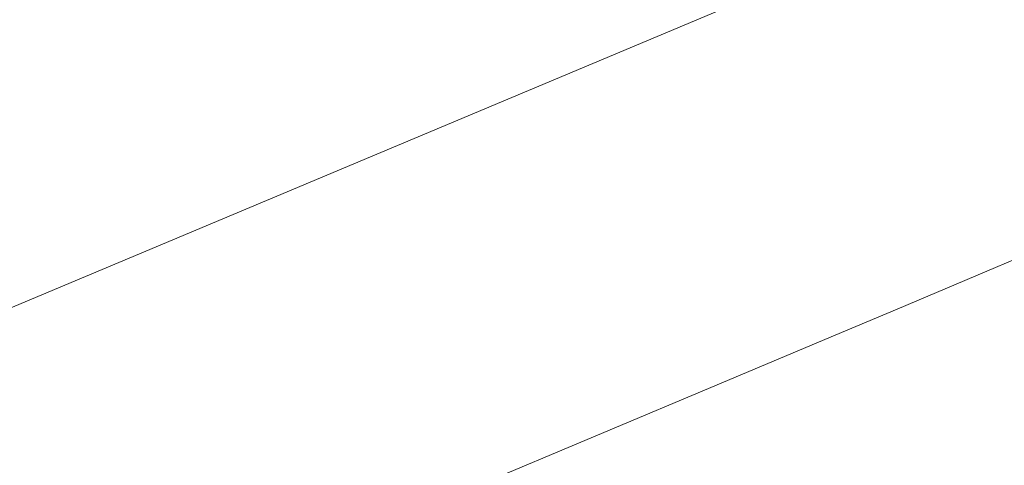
# Model space of a CAD drawing. Extents: x 1620613 to 1693141, y 557269 to 607790.
# Tile 659 of 1056: x 1620820.69 to 1620823.85, y 607315.32 to 607316.75. Entities that reach past the tile are written whole.
import ezdxf

# ---------------------------------------------------------------- set-up
doc = ezdxf.new("R2010")
doc.units = 0
doc.header["$LTSCALE"] = 10
doc.header["$MEASUREMENT"] = 0
for name, pattern in [('DGN Style 2', [7.346996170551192, 4.408197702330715, -2.938798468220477]), ('DGN Style 3', [10.28579463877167, 7.346996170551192, -2.938798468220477]), ('DGN Style 5', [5.142897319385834, 2.204098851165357, -2.938798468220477])]:
    doc.linetypes.add(name, pattern=pattern)
for name, color, linetype, lineweight in [('DT_X_Contour_Minor', 136, 'DGN Style 3', 0), ('PV_X_Driveway', 7, 'DGN Style 5', 0), ('SV_X_Top_of_Bank', 97, 'DGN Style 2', 0)]:
    doc.layers.add(name, color=color, linetype=linetype, lineweight=lineweight)

# ---------------------------------------------------------------- blocks, each defined once
blk = doc.blocks.new('*U1004')
at = {"layer": 'DT_X_Contour_Minor', "transparency": 33554559, "flags": 128}
for points, elevation in [([(-251.2889938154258, -31.09727382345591), (-253.6248656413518, -36.68669815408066), (-254.4756969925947, -39.71706375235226), (-254.6886244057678, -40.4533310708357), (-254.9627646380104, -41.36340491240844), (-255.298117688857, -42.44728527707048), (-255.6946835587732, -43.70497216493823), (-257.6881541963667, -49.97972619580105), (-259.0102722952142, -54.19790081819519), (-259.5375105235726, -55.17637444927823), (-260.5526031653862, -56.30400621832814), (-262.0555502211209, -57.58079612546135), (-264.0463516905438, -59.00674417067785), (-270.0056281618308, -63.00814980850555), (-271.6953151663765, -64.33811523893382), (-272.2949188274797, -65.3269573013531), (-271.8044391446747, -65.97467599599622), (-270.2238761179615, -66.28127132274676), (-264.5555969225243, -66.64402770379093), (-262.6254697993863, -66.79497280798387), (-261.086297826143, -66.9757408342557), (-259.9380810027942, -67.18633178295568), (-259.1808193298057, -67.42674565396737), (-256.5591602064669, -68.61826387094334), (-252.9671011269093, -67.6306936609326), (-252.2884151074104, -67.44352781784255), (-251.791810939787, -67.30527466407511), (-251.4772886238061, -67.2159341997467), (-251.3448481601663, -67.17550642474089), (-251.2344493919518, -67.13291594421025), (-250.8399330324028, -66.9757632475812), (-249.7391830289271, -66.53624801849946), (-247.9321993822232, -65.81437025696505), (-245.4189820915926, -64.81012996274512), (-237.775424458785, -61.75567246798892), (-235.1706612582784, -60.71626044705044), (-233.0890398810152, -59.88886750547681), (-231.530560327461, -59.2734936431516), (-230.495222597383, -58.87013885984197), (-228.431844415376, -58.07721821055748), (-227.7333319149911, -57.80852125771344), (-227.1853280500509, -57.59712088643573), (-226.7878328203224, -57.44301709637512), (-226.5408462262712, -57.34620988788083), (-226.0828934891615, -57.16445277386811), (-225.8461630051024, -57.07181872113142), (-225.4794361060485, -56.93023439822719), (-224.982712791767, -56.73969980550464), (-224.3559930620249, -56.50021494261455), (-222.511411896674, -55.79632161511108), (-221.597072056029, -55.43553532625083), (-220.2374884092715, -54.88109645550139), (-218.4326609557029, -54.13300500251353), (-216.1825896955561, -53.19126096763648), (-205.8273901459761, -48.84191300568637), (-204.4341094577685, -48.25671303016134), (-204.1551154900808, -48.1395311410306), (-203.9667143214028, -48.05988908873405), (-203.610756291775, -47.90884934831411), (-203.0872414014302, -47.68641191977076), (-202.3961696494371, -47.39257680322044), (-200.3299024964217, -46.51381957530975), (-199.3883255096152, -46.12159672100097), (-198.1132949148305, -45.60399607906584), (-196.5048107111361, -44.96101764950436), (-194.5628728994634, -44.19266143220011), (-188.9397672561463, -41.97654113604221), (-186.9793009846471, -41.19840604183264), (-185.3152314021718, -40.52609098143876), (-183.9475585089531, -39.95959595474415), (-182.876282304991, -39.49892096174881), (-180.4147413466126, -38.41154769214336), (-179.3903959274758, -37.92508193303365), (-178.1635153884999, -37.28121460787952), (-176.7340997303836, -36.47994571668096), (-175.1021489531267, -35.52127525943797), (-170.4802333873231, -32.75495195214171), (-168.8461744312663, -31.77341956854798), (-167.4104342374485, -30.90356489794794), (-166.1730128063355, -30.14538794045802), (-165.133910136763, -29.49888869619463), (-162.6273947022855, -27.92379432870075), (-161.7929076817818, -27.40046804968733), (-161.1693331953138, -27.0118099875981), (-160.7566712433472, -26.75782014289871), (-160.5549218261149, -26.63849851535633), (-160.2981400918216, -26.49986513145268), (-160.2108267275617, -26.45254249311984), (-160.1414729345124, -26.41454961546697), (-160.090078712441, -26.38588649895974), (-160.0566440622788, -26.36655314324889), (-159.9914310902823, -26.32743720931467), (-159.8605312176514, -26.25544378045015), (-159.5167413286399, -26.06880044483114), (-158.9600614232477, -25.76750720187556), (-158.1904915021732, -25.35156405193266), (-155.854451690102, -24.08951577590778), (-154.7926750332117, -23.48542267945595), (-153.3593749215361, -22.61967959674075), (-151.5545513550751, -21.49228652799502), (-149.3782043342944, -20.10324347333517), (-143.079247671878, -16.05026201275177), (-140.9933992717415, -14.70815008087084), (-139.4600715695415, -13.72155038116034), (-138.4792645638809, -13.09046291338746), (-138.050978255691, -12.81488767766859), (-137.6455756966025, -12.55403669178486), (-137.4382650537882, -12.42406448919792), (-137.1203850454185, -12.22978612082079), (-136.6919356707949, -11.97120158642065), (-136.1529169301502, -11.64831088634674), (-134.568107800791, -10.70152746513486), (-133.8224923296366, -10.2583754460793), (-132.7742527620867, -9.639006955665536), (-131.4233890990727, -8.843421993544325), (-129.7699013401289, -7.871620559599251), (-124.9571018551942, -5.045194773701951), (-123.3572829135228, -4.097632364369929), (-122.1674257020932, -3.374764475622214), (-121.3875302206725, -2.876591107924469), (-121.0175964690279, -2.603112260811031), (-120.5777221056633, -2.173428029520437), (-120.420327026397, -2.012528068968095), (-120.2780475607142, -1.852091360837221), (-120.1508837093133, -1.692117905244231), (-120.0388354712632, -1.532607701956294), (-119.7601943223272, -1.107864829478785), (-119.6002302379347, -0.9216060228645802), (-119.3293188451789, -0.6813867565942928), (-118.9474601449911, -0.3872070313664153), (-118.4546541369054, -0.03906684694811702), (-116.992575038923, 0.9612542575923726), (-116.4957153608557, 1.286024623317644), (-116.1016956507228, 1.510094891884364), (-115.8105159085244, 1.633465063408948), (-115.6221761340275, 1.656135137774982), (-114.9832171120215, 1.52696192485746), (-114.8273738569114, 1.316585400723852), (-114.7911331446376, 1.265939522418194), (-114.7492009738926, 1.204163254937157), (-114.7015773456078, 1.131256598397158), (-114.6482622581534, 1.047219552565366), (-114.4985000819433, 0.8082802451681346), (-114.4318522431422, 0.7387010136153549), (-114.3442303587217, 0.7091677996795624), (-114.2356344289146, 0.7196806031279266), (-114.106064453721, 0.7702394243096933), (-113.7325791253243, 0.9584576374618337), (-113.5835035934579, 1.033485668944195), (-113.4163909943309, 1.117406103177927), (-113.2312413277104, 1.210218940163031), (-113.0280545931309, 1.311924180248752), (-112.4621738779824, 1.594994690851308), (-112.2724985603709, 1.688374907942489), (-112.1278831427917, 1.756212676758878), (-112.0283276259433, 1.798507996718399), (-111.9738320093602, 1.815260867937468), (-111.8885902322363, 1.825878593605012), (-111.8336249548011, 1.842198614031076), (-111.7326604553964, 1.88319538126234), (-111.5856967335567, 1.948868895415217), (-111.3927337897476, 2.039219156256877), (-110.8168336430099, 2.313055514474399), (-110.6291706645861, 2.400412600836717), (-110.498106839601, 2.457106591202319), (-110.4236421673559, 2.483137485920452), (-110.4057766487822, 2.478505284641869), (-110.4336008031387, 2.425268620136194), (-110.408598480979, 2.423287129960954), (-110.3127233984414, 2.457270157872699), (-110.1459755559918, 2.527217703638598), (-109.9083549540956, 2.633129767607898), (-109.1802030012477, 2.963514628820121), (-108.8860031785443, 3.097559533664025), (-108.5495176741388, 3.251905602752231), (-108.170746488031, 3.426552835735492), (-107.7496896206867, 3.621501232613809), (-106.5704903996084, 4.168431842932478), (-106.1554237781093, 4.36132963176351), (-105.7946233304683, 4.529825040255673), (-105.4880890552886, 4.673918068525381), (-105.2358209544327, 4.79360871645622), (-104.6354609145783, 5.080247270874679), (-104.3412596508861, 5.217949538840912), (-103.9089258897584, 5.416077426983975), (-103.3384596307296, 5.674630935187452), (-102.6298608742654, 5.993610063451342), (-100.5560875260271, 6.924788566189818), (-99.8152772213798, 7.257517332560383), (-99.14817631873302, 7.557319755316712), (-98.55478481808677, 7.824195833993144), (-98.0351027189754, 8.058145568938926), (-96.7475629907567, 8.638109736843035), (-96.26416712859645, 8.856078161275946), (-95.77963433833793, 9.075010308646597), (-95.29396462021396, 9.294906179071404), (-94.80715797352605, 9.515765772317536), (-93.50749101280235, 10.10600965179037), (-92.77353282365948, 10.4377576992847), (-91.54640847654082, 10.99031893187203), (-89.82611797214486, 11.76369334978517), (-87.61266130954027, 12.75788095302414), (-81.05255533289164, 15.70346547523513), (-78.81576908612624, 16.70745149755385), (-77.02548982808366, 17.51022117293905), (-75.68171755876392, 18.11177450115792), (-74.78445227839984, 18.5121114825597), (-72.98708751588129, 19.31138830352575), (-72.1013000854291, 19.70657468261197), (-70.79196136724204, 20.29267620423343), (-69.05907136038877, 21.06969286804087), (-66.90263006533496, 22.03762467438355), (-60.58738489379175, 24.87332968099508), (-58.43750897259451, 25.8372231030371), (-56.72431508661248, 26.60212461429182), (-55.4478032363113, 27.16803421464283), (-54.60797342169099, 27.53495190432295), (-52.95066996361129, 28.24807652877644), (-52.3487913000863, 28.50698716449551), (-51.78613290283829, 28.74887560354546), (-51.26269477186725, 28.97374184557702), (-50.778476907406, 29.18158589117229), (-49.53952295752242, 29.71314041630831), (-49.0775596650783, 29.91444531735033), (-48.62088525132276, 30.11969412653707), (-48.16949971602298, 30.32888684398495), (-47.7234030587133, 30.54202346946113), (-46.5408638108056, 31.11564634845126), (-46.15020249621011, 31.30536768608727), (-45.86512298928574, 31.4443145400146), (-45.68562528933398, 31.53248690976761), (-45.61170939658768, 31.56988479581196), (-45.55537609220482, 31.60191317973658), (-45.51047978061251, 31.62307560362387), (-45.41804082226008, 31.66254158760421), (-45.27805921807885, 31.72031113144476), (-45.09053496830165, 31.79638423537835), (-44.52708010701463, 32.02365059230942), (-44.31715165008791, 32.10684285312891), (-44.10995742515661, 32.1859698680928), (-43.90549743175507, 32.26103163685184), (-43.70377167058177, 32.33202815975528), (-43.16948194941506, 32.51593189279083), (-42.99717565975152, 32.57787939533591), (-42.88097408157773, 32.62579410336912), (-42.82087721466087, 32.6596760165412), (-42.81688505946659, 32.6795251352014), (-42.88104559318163, 32.71374572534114), (-42.87156232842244, 32.74108844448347), (-42.79499213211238, 32.79745115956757), (-42.65133500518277, 32.88283387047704), (-42.44059094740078, 32.99723657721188), (-41.78915755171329, 33.34100378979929), (-41.57206330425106, 33.45714496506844), (-41.40935560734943, 33.54774308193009), (-41.30103446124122, 33.61279814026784), (-41.24709986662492, 33.65231013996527), (-41.12230704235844, 33.77709900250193), (-41.25624996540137, 34.01663192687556), (-41.28952939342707, 34.07826015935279), (-41.33196356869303, 34.16048788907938), (-41.38355249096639, 34.26331511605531), (-41.44429615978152, 34.38674184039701), (-41.74912769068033, 35.01079871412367), (-42.7012064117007, 34.65888466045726), (-42.87650068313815, 34.59461657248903), (-42.99434976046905, 34.55263261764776), (-43.05475364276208, 34.53293279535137), (-43.05771233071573, 34.53551710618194), (-42.93748075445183, 34.59957353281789), (-43.78832270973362, 36.72433501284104), (-43.95516180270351, 37.13430726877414), (-44.09103252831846, 37.45361197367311), (-44.19593488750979, 37.68224912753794), (-44.26986888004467, 37.82021873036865), (-44.42573503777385, 38.0672476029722), (-44.47900148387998, 38.1489852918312), (-44.52190120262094, 38.20892670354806), (-44.55443419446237, 38.24707183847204), (-44.57660045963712, 38.26342069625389), (-44.62188819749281, 38.2779559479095), (-44.62866362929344, 38.30816434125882), (-44.61502412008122, 38.38788808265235), (-44.58096967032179, 38.51712717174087), (-44.52650028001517, 38.69588160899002), (-44.22467493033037, 39.64560479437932), (-43.09697245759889, 42.08217767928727), (-42.67040779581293, 42.69345974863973), (-41.87401487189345, 43.48306043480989), (-40.70779368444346, 44.45097973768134), (-39.17174423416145, 45.59721765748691), (-31.14058085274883, 51.36240472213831), (-31.13452700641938, 51.38924248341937), (-31.61714367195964, 52.01968448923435), (-33.06758817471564, 53.89950860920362), (-35.48586051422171, 57.02871484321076), (-38.87196069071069, 61.40730319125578), (-56.93202646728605, 84.75594041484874)], 3.000041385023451), ([(-28.66335585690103, 51.7220972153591), (-29.30004596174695, 51.26892201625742), (-29.42493632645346, 51.18009445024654), (-29.52674023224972, 51.10782969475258), (-29.60545768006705, 51.05212774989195), (-29.66108866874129, 51.01298861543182), (-29.77865602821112, 50.93070133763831), (-29.85936793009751, 50.86308585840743), (-30.01332811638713, 50.72195487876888), (-30.24053658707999, 50.50730839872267), (-30.54099334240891, 50.21914641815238), (-31.4398757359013, 49.35269380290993), (-31.75494705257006, 49.04151269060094), (-32.02599920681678, 48.7578088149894), (-32.25303219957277, 48.50158217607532), (-32.43604603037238, 48.27283277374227), (-32.86539069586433, 47.69947068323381), (-33.16645912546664, 47.39634373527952), (-33.74765591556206, 46.91698445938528), (-34.60898106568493, 46.26139285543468), (-35.75043457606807, 45.42956892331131), (-39.16781508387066, 42.9763953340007), (-40.31616411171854, 42.11306466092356), (-41.19817581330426, 41.36295283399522), (-41.81385018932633, 40.72605985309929), (-42.16318723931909, 40.20238571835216), (-42.73963627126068, 38.95687982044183), (-42.90612817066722, 38.49162199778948), (-42.97326709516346, 38.02997795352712), (-42.94105304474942, 37.57194768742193), (-42.8094860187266, 37.1175311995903), (-41.96368295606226, 35.00535307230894), (-42.23085186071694, 34.86301205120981), (-42.26887846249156, 34.84078360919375), (-42.26845730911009, 34.83510157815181), (-42.22958840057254, 34.84596595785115), (-42.15227173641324, 34.87337674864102), (-41.70174920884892, 35.03990206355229), (-41.55750328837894, 34.74459908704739), (-41.52192420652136, 34.67397008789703), (-41.47700664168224, 34.58864150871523), (-41.4227505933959, 34.48861334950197), (-41.35915606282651, 34.37388561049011), (-41.04059179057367, 33.80419047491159), (-41.33739384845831, 33.50739783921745), (-41.41715527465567, 33.43902560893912), (-41.52923867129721, 33.36110576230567), (-41.67364403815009, 33.27363829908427), (-41.85037137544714, 33.17662321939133), (-42.36474023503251, 32.90518618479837), (-42.53114278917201, 32.8148543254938), (-42.64457380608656, 32.7474365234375), (-42.70503328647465, 32.70293277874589), (-42.71252122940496, 32.68134309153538), (-42.66186036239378, 32.65432266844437), (-42.67755569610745, 32.63433251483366), (-42.7626373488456, 32.59462737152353), (-42.91710532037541, 32.53520723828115), (-43.14095960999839, 32.45607211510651), (-43.83041947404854, 32.2187584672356), (-44.07882419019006, 32.13194548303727), (-44.30694344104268, 32.04949176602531), (-44.51477722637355, 31.9713973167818), (-44.70232554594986, 31.8976621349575), (-45.17540711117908, 31.70684733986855), (-45.33285409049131, 31.64297570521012), (-45.4503838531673, 31.59447189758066), (-45.52799640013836, 31.56133591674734), (-45.56569173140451, 31.54356776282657), (-45.61298965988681, 31.5166764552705), (-45.67505008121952, 31.48527686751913), (-45.82575790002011, 31.41124658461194), (-46.06511311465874, 31.29458560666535), (-46.39311572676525, 31.1352939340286), (-47.38598588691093, 30.65367521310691), (-47.77893061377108, 30.46683042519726), (-48.21311217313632, 30.26751010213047), (-48.68853056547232, 30.05571424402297), (-49.20518579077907, 29.83144285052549), (-50.63791550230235, 29.21675175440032), (-51.19786635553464, 28.97640033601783), (-51.80317163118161, 28.71636440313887), (-52.45383132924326, 28.4366439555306), (-53.14984545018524, 28.13723899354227), (-55.06635566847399, 27.31257974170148), (-55.97075848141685, 26.91826044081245), (-57.24658425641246, 26.35379697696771), (-58.89383299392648, 25.61918935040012), (-60.91250469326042, 24.71443756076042), (-66.79085984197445, 22.07490723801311), (-68.81696076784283, 21.16555793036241), (-70.48649718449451, 20.41715774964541), (-71.79946909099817, 19.8297066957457), (-72.75587648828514, 19.40320476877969), (-74.83087686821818, 18.4804651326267), (-75.80085483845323, 18.04787272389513), (-77.15453846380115, 17.44215022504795), (-78.89192774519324, 16.66329763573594), (-81.01302268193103, 15.71131495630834), (-87.18088338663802, 12.94185435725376), (-89.27493008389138, 12.00123585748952), (-90.93117464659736, 11.25647580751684), (-92.14961707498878, 10.70757420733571), (-92.93025736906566, 10.35453105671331), (-94.42822864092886, 9.674227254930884), (-94.98931266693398, 9.419668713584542), (-95.5490862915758, 9.16622094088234), (-96.10754951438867, 8.913883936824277), (-96.66470233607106, 8.662657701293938), (-98.14869599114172, 7.994202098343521), (-98.72580298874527, 7.734375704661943), (-99.34412873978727, 7.456238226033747), (-100.0036732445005, 7.159789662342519), (-100.7044365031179, 6.845030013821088), (-102.6280968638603, 5.981256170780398), (-103.2917161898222, 5.682352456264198), (-103.8398288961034, 5.433471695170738), (-104.2724349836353, 5.234613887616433), (-104.5895344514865, 5.085779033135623), (-105.281124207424, 4.755583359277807), (-105.5584339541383, 4.62387002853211), (-105.871670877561, 4.476376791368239), (-106.2208349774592, 4.313103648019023), (-106.6059262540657, 4.134050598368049), (-107.6807392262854, 3.635535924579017), (-108.0726961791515, 3.454136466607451), (-108.4424573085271, 3.283824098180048), (-108.7900226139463, 3.124598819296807), (-109.1153920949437, 2.976460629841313), (-109.9534496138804, 2.596208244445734), (-110.2272938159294, 2.473625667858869), (-110.4202832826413, 2.391067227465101), (-110.5324180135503, 2.348532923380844), (-110.5636980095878, 2.346022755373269), (-110.5393050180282, 2.392694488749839), (-110.5549674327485, 2.396755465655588), (-110.6202494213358, 2.37393459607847), (-110.7351509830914, 2.324231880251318), (-110.8996721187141, 2.247647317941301), (-111.4045545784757, 2.007579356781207), (-111.5737221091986, 1.9283707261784), (-111.7025628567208, 1.870795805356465), (-111.7910768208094, 1.834854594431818), (-111.8392640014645, 1.820547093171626), (-111.9139941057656, 1.811238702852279), (-111.961769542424, 1.796551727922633), (-112.049048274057, 1.759472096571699), (-112.1758303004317, 1.699999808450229), (-112.342115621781, 1.618134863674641), (-112.8382142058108, 1.369971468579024), (-113.0243978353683, 1.276749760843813), (-113.2108747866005, 1.183207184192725), (-113.3976450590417, 1.089343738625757), (-113.5847086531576, 0.9951594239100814), (-114.0839359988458, 0.7435734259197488), (-114.2528334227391, 0.6691401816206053), (-114.3851051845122, 0.6345299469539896), (-114.4807512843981, 0.6397427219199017), (-114.539771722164, 0.6847785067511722), (-114.6483253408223, 0.8579712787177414), (-114.6869702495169, 0.918884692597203), (-114.7214897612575, 0.9717303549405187), (-114.7518838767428, 1.016508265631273), (-114.7781525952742, 1.053218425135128), (-114.8911140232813, 1.205707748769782), (-115.3542570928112, 1.299337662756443), (-115.490773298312, 1.282905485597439), (-115.7018320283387, 1.193481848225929), (-115.9874332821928, 1.031066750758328), (-116.3475770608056, 0.7956601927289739), (-117.4073505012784, 0.07058742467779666), (-117.7788057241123, -0.2034798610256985), (-118.0983413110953, -0.4818771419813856), (-118.3659572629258, -0.7646044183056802), (-118.5816535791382, -1.051661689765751), (-119.0876175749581, -1.822921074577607), (-119.2910777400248, -2.112563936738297), (-119.5219852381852, -2.403047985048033), (-119.7803400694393, -2.6943732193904), (-120.0661422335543, -2.986539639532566), (-120.8648777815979, -3.766771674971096), (-121.3225887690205, -4.137671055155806), (-122.0966700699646, -4.665195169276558), (-123.1871216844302, -5.349344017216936), (-124.5939436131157, -6.190117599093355), (-128.767295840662, -8.641013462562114), (-130.2369261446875, -9.505103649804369), (-131.5158028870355, -10.25920231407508), (-132.6039260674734, -10.90330945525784), (-133.501295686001, -11.43742507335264), (-135.6399432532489, -12.71507802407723), (-136.3582963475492, -13.14499497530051), (-136.909369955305, -13.47650611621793), (-137.2931640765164, -13.70961144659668), (-137.5096787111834, -13.84431096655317), (-137.8640117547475, -14.07230193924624), (-138.2383458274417, -14.31316231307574), (-139.0955982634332, -14.86475020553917), (-140.4357690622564, -15.72706561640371), (-142.2588582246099, -16.90010854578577), (-147.7643204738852, -20.44252638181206), (-149.7222287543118, -21.68669164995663), (-151.4668569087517, -22.7623740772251), (-152.9982049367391, -23.66957366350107), (-154.3162728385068, -24.40829040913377), (-157.5467470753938, -26.15355794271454), (-158.6090805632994, -26.72762390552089), (-159.3732253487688, -27.14087114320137), (-159.8391814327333, -27.39329965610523), (-160.0069488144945, -27.48490944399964), (-160.05674356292, -27.51477724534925), (-160.0897382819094, -27.53356989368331), (-160.1513763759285, -27.56754698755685), (-160.2416578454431, -27.6167085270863), (-160.3605826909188, -27.68105451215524), (-160.7159067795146, -27.87288973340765), (-160.9950793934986, -28.03800213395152), (-161.5661041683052, -28.38946291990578), (-162.4289811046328, -28.92727209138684), (-163.5837102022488, -29.65142964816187), (-167.0521240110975, -31.83098098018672), (-168.3330390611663, -32.63164036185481), (-169.5744738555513, -33.39895500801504), (-170.7764283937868, -34.13292491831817), (-171.9389026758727, -34.83355009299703), (-174.9861937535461, -36.65742424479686), (-176.1557057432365, -37.33081155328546), (-177.3787734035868, -37.98306786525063), (-178.6553967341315, -38.61419318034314), (-179.9855757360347, -39.22418749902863), (-183.604127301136, -40.82266435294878), (-184.953786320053, -41.41113715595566), (-186.2888497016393, -41.97769792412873), (-187.6093174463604, -42.52234665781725), (-188.9151895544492, -43.04508335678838), (-192.378054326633, -44.40983184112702), (-193.6907164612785, -44.93266471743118), (-195.0315542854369, -45.47760198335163), (-196.4005677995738, -46.04464363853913), (-197.7977570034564, -46.6337896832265), (-201.5611624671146, -48.23431832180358), (-202.8068933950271, -48.76405462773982), (-203.7215320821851, -49.15286706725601), (-204.3050785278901, -49.4007556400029), (-204.557532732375, -49.50772034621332), (-204.7892876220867, -49.60506107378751), (-205.122084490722, -49.7448410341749), (-205.9466589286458, -50.09117536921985), (-207.2630109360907, -50.64406407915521), (-209.0711405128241, -51.40350716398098), (-214.5485228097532, -53.70409455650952), (-216.4640158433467, -54.50409027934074), (-218.1024582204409, -55.17863690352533), (-219.4638499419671, -55.72773442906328), (-220.5481910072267, -56.15138285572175), (-223.0703663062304, -57.11384652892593), (-223.9168219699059, -57.43714301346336), (-224.5645574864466, -57.68518471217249), (-225.0135728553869, -57.85797162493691), (-225.2638680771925, -57.95550375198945), (-225.6663618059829, -58.11524970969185), (-225.9325421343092, -58.21920330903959), (-226.429212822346, -58.41125463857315), (-227.1563738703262, -58.69140369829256), (-228.1140252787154, -59.05965048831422), (-230.9750828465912, -60.15910556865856), (-232.2341146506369, -60.64783893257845), (-233.8654168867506, -61.28944771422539), (-235.8689895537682, -62.08393191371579), (-238.244832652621, -63.03129153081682), (-245.0767748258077, -65.76141773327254), (-247.3358571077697, -66.66393429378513), (-248.9891473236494, -67.32388932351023), (-250.0366454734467, -67.74128282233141), (-250.4783515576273, -67.9161147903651), (-250.8485116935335, -68.05891799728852), (-251.1604747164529, -68.15815091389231), (-251.8187436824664, -68.34874725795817), (-252.8233185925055, -68.63070702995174), (-254.1741994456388, -69.00403022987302), (-258.2382896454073, -70.1213766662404), (-259.91491875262, -70.53719098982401), (-261.8967384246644, -70.9466241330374), (-264.1837486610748, -71.34967609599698), (-266.7759494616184, -71.74634687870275), (-274.0954056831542, -72.79562739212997), (-275.3482357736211, -73.53251449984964), (-273.6171338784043, -74.9562154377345), (-268.9020999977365, -77.06673020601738), (-261.203134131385, -79.86405880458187), (-236.6939825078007, -88.23935350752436), (-228.6428515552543, -90.981510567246), (-222.8713224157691, -92.92651071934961), (-219.3793950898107, -94.07435396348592), (-218.1670695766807, -94.42504030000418), (-217.9736706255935, -94.29732798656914), (-217.8612127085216, -94.28280657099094), (-217.6688881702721, -94.33502655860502), (-217.3966970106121, -94.45398794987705), (-217.0446392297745, -94.63969074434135), (-215.9993296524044, -95.22388673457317), (-215.6384696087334, -95.41272896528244), (-215.3398716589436, -95.54110866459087), (-215.1035358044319, -95.60902583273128), (-214.9294620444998, -95.61648046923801), (-214.2623960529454, -95.51018953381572), (-212.4236245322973, -94.90701760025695), (-211.3693692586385, -95.27248518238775), (-208.9946483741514, -96.62739018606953), (-205.2994618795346, -98.9717326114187), (-200.2838097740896, -102.305512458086), (-185.1481166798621, -112.5148419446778), (-180.6644119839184, -115.3006257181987), (-178.5650677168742, -116.0009799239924), (-178.8500838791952, -114.6159045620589), (-181.5194604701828, -111.1453996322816), (-191.8169452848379, -99.1101470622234), (-195.1750249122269, -95.14225500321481), (-197.5261501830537, -92.26501825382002), (-198.8703210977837, -90.47843681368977), (-199.2075376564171, -89.7825106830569), (-198.4316547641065, -89.0797177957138), (-195.4061593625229, -87.93956867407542), (-194.7024538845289, -87.65115346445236), (-193.8879783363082, -87.27454317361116), (-192.9627327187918, -86.8097378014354), (-191.9267170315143, -86.25673734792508), (-189.0163151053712, -84.6644760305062), (-187.885862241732, -84.08033551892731), (-186.6773050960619, -83.52210997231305), (-185.3906436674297, -82.98979939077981), (-184.0258779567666, -82.48340377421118), (-180.2823636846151, -81.167568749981), (-179.0181060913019, -80.7215757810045), (-178.0329690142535, -80.37047314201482), (-177.3269524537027, -80.11426083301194), (-176.9000564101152, -79.95293885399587), (-176.1338276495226, -79.64926735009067), (-175.8762315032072, -79.54731187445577), (-175.6781146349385, -79.46919907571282), (-175.5394770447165, -79.4149289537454), (-175.4603187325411, -79.3845015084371), (-175.3285356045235, -79.33515189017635), (-174.8662217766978, -79.15331559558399), (-173.5781176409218, -78.64481892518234), (-171.4642231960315, -77.80966187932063), (-168.5245384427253, -76.64784445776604), (-159.584325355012, -73.11411749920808), (-156.6458573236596, -71.9527562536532), (-154.5356130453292, -71.11896773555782), (-153.2535925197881, -70.61275194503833), (-152.7997957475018, -70.43410888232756), (-152.6939693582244, -70.39449101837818), (-152.6463643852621, -70.37338774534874), (-152.5829192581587, -70.33979132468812), (-152.503633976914, -70.2937017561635), (-152.408508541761, -70.23511903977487), (-152.1337205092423, -70.06224093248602), (-152.0269385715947, -69.99821415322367), (-151.9126837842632, -69.93579239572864), (-151.7909561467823, -69.87497566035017), (-151.6617556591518, -69.81576394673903), (-151.307257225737, -69.6600060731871), (-150.7865892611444, -69.44654054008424), (-149.4904591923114, -68.92296234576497), (-147.4188670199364, -68.08927149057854), (-144.5718127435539, -66.94546797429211), (-135.9457185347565, -63.48184171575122), (-133.0872926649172, -62.33768157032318), (-130.9815857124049, -61.50292082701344), (-129.6285976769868, -60.97755948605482), (-129.0283285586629, -60.76159754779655), (-128.4312361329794, -60.59823158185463), (-128.1976767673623, -60.5043540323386), (-127.9448179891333, -60.34524585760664), (-127.6726597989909, -60.12090705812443), (-127.3812021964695, -59.83133763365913), (-125.9760347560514, -58.32780886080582), (-125.8161657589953, -58.21285156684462), (-125.7512496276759, -58.17585428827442), (-125.6250165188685, -58.1141298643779), (-125.4374664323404, -58.02767829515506), (-125.1885993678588, -57.91649958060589), (-124.4431978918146, -57.58705348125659), (-124.1611560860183, -57.4587819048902), (-123.8740817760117, -57.32105175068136), (-123.5819749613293, -57.17386301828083), (-123.2848356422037, -57.01721570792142), (-122.485754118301, -56.5868781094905), (-122.2091005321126, -56.43948820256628), (-121.978450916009, -56.32007168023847), (-121.7938052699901, -56.2286285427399), (-121.6551635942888, -56.16515879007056), (-121.1155117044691, -55.93423784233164), (-120.8633052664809, -55.59544713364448), (-120.8215244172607, -55.51844386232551), (-120.8042703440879, -55.43263006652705), (-120.8115430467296, -55.33800574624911), (-120.843342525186, -55.23457090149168), (-120.9608435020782, -54.94699728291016), (-121.000999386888, -54.84809745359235), (-121.0333413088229, -54.767078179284), (-121.0578692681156, -54.70393946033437), (-121.0745832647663, -54.65868129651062), (-121.134349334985, -54.48919782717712), (-120.8391535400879, -54.3255671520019), (-120.7496332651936, -54.27642424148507), (-120.6075849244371, -54.19912294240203), (-120.4130085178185, -54.09366325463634), (-120.165904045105, -53.96004517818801), (-119.4369213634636, -53.56618578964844), (-119.1930260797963, -53.43487928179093), (-119.0080772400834, -53.33635429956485), (-118.8820748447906, -53.2706108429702), (-118.8150188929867, -53.23764891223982), (-118.7147982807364, -53.19345913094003), (-118.6559550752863, -53.16767004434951), (-118.5545909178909, -53.12344512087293), (-118.4107058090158, -53.06078436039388), (-118.2242997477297, -52.97968776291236), (-117.6705223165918, -52.73884905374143), (-117.4885509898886, -52.65940803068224), (-117.3579700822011, -52.60171399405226), (-117.278779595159, -52.56576694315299), (-117.2509795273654, -52.55156687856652), (-117.2453665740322, -52.54269602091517), (-117.2033268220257, -52.52277257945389), (-117.0814172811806, -52.4696553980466), (-116.879637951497, -52.38334447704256), (-116.597988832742, -52.26383981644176), (-115.7404314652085, -51.90090240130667), (-115.3795960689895, -51.74519667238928), (-114.9402579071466, -51.55028254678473), (-114.4224169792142, -51.316160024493), (-113.8260732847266, -51.04282910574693), (-112.1311530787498, -50.26166879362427), (-111.4732828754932, -49.95998472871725), (-110.7708624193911, -49.64080276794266), (-110.0238917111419, -49.30412291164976), (-109.2323707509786, -48.94994515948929), (-107.0622478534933, -47.98214062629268), (-106.2708308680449, -47.62965386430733), (-105.524172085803, -47.29804697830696), (-104.8222715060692, -46.98731996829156), (-104.1651291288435, -46.6974728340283), (-102.4724270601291, -45.95238697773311), (-101.6161663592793, -45.57374351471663), (-100.3169108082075, -44.99662751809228), (-98.57466040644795, -44.22103898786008), (-96.38941515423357, -43.2469779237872), (-89.97143468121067, -40.38485170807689), (-87.75575667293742, -39.39607936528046), (-85.9222080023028, -38.57635699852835), (-84.47078867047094, -37.92568460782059), (-83.4014986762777, -37.44406219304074), (-81.05956447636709, -36.38513572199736), (-80.23220259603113, -36.01111022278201), (-79.50656760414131, -35.68322857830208), (-78.88265950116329, -35.40149078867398), (-78.36047828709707, -35.16589685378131), (-77.10363090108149, -34.59917150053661), (-76.39172531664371, -34.27964198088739), (-75.1986441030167, -33.74609743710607), (-73.52438726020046, -32.99853786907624), (-71.36895478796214, -32.03696327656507), (-64.97956735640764, -29.18741099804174), (-62.83160034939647, -28.22902048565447), (-61.17973990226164, -27.49101315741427), (-60.02398601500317, -26.97338901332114), (-59.36433868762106, -26.67614805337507), (-58.26675456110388, -26.17734973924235), (-57.89447235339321, -26.00785803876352), (-57.60081382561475, -25.87348167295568), (-57.38577897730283, -25.77422064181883), (-57.24936780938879, -25.71007494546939), (-56.99043626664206, -25.58584020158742), (-56.85282068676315, -25.51876037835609), (-56.63417260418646, -25.41069696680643), (-56.33449201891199, -25.26164996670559), (-55.95377893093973, -25.07161937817), (-54.8305006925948, -24.51022635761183), (-54.42835901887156, -24.31061814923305), (-54.06439267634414, -24.13283828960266), (-53.73860166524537, -23.97688677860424), (-53.45098598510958, -23.84276361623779), (-52.73491127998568, -23.51420631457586), (-52.49968865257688, -23.40738071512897), (-52.33107679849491, -23.33332189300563), (-52.22907571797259, -23.2920298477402), (-52.19368541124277, -23.28350457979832), (-52.1881256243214, -23.30445956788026), (-52.1602433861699, -23.29867513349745), (-52.08076651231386, -23.26560558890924), (-51.94969500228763, -23.20525093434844), (-51.76702885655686, -23.11761116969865), (-51.21112628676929, -22.84752498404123), (-50.9964290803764, -22.74327124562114), (-50.76926438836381, -22.63307466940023), (-50.52963221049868, -22.5169352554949), (-50.27753254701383, -22.39485300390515), (-49.58864346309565, -22.06137654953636), (-49.37009269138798, -21.95659541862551), (-49.23110718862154, -21.89235936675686), (-49.17168695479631, -21.86866839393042), (-49.19183198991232, -21.88552250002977), (-49.35163910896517, -21.98452688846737), (-49.3771247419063, -22.00460700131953), (-49.33372630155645, -21.99059404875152), (-49.22144378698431, -21.94248803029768), (-49.04027719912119, -21.86028894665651), (-48.46532086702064, -21.59563396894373), (-48.25667408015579, -21.52164932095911), (-48.06195096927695, -21.49818661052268), (-47.88115153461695, -21.5252458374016), (-47.71427577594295, -21.6028270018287), (-47.28783865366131, -21.87707269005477), (-47.14352265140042, -21.97119530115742), (-47.03040248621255, -22.04787886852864), (-46.94847815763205, -22.10712339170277), (-46.89774966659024, -22.14892887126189), (-46.80406813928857, -22.23715809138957), (-46.77389289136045, -22.26847884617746), (-46.75362829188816, -22.29626919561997), (-46.74327434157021, -22.32052913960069), (-46.7428310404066, -22.34125867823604), (-46.76388714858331, -22.42975891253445), (-46.48259858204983, -22.47773711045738), (-46.3857663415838, -22.45273684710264), (-46.21582186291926, -22.35717397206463), (-45.97276514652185, -22.19104848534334), (-45.65659619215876, -21.95436038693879), (-44.71599599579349, -21.22910864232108), (-44.29573215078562, -20.9127490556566), (-43.74039076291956, -20.50760910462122), (-43.04997183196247, -20.01368878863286), (-42.22447535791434, -19.43098810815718), (-39.84304803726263, -17.75874580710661), (-39.00926831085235, -17.12909249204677), (-38.29399962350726, -16.49431427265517), (-37.6972419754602, -15.85441114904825), (-37.21899536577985, -15.20938312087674), (-36.10168579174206, -13.48247517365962), (-35.68341225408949, -12.89396085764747), (-35.26657382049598, -12.42359887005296), (-34.85117049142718, -12.07138921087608), (-34.4372022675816, -11.83733188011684), (-33.33520047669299, -11.37071543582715), (-32.96555148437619, -11.21419636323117), (-32.68310585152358, -11.09460147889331), (-32.48786357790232, -11.01193078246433), (-32.37982466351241, -10.96618427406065), (-32.20799203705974, -10.89342583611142), (-31.81004378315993, -10.61468690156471), (-30.74507349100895, -9.83303892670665), (-29.01308116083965, -8.548481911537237), (-26.61406679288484, -6.761015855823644), (-19.32733242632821, -1.323894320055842), (-16.91412359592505, 0.4734842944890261), (-15.13954787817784, 1.787778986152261), (-14.00360527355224, 2.618989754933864), (-13.50629578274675, 2.967116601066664), (-13.03164795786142, 3.251342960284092), (-12.84495030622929, 3.368106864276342), (-12.6408432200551, 3.505228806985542), (-12.41932669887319, 3.662708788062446), (-12.18040074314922, 3.840546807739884), (-11.520052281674, 4.341925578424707), (-11.00302574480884, 4.681154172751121), (-9.947207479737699, 5.322805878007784), (-8.352597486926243, 6.266880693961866), (-6.219195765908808, 7.513378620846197), (4.993859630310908, 14.0360228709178), (5.909814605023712, 14.30634518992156), (6.092026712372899, 14.36251355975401), (6.246110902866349, 14.41516624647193), (6.372067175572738, 14.46430325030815), (6.46989553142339, 14.50992457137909), (6.693267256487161, 14.62689385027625), (7.10172760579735, 14.73841521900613), (8.159579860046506, 14.98525236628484), (9.866824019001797, 15.36740529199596), (12.22346008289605, 15.88487399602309), (19.37367879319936, 17.44521157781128), (21.74557896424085, 17.89900309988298), (23.49861544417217, 18.09012447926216), (24.63278823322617, 18.01857571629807), (25.14809733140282, 17.68435681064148), (26.10885784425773, 15.51177158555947)], 2.600041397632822)]:
    blk.add_lwpolyline(points, dxfattribs=dict(at, elevation=elevation))

msp = doc.modelspace()

# ---------------------------------------------------------------- linework, layer by layer
at = {"layer": 'PV_X_Driveway', "extrusion": (-0.06840491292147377, 0.09722345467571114, 0.9929090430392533), "elevation": -50776.94618662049, "flags": 128}
msp.add_lwpolyline([(-1675197.499388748, 432992.9258386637), (-1675193.486980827, 432991.2320525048), (-1675186.401155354, 432990.7443540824), (-1675173.477796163, 432991.3626955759), (-1675157.216023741, 432992.231291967), (-1675138.055450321, 432993.8163605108), (-1675115.649521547, 432995.5191143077), (-1675093.712223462, 432995.5584470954), (-1675072.389942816, 432993.8570568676), (-1675059.619387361, 432992.1641317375), (-1675043.90788481, 432988.1059208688), (-1675031.516761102, 432983.3011168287), (-1675013.58286424, 432975.0375323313)], dxfattribs=at)
at = {"layer": 'SV_X_Top_of_Bank', "extrusion": (0.007114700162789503, -0.05176716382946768, 0.9986338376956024), "elevation": -18855.21206843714, "flags": 128}
msp.add_lwpolyline([(1688341.399474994, 380495.2335694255), (1688359.531308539, 380495.7043637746), (1688370.463455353, 380498.0725351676), (1688395.572580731, 380506.740670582), (1688420.940108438, 380511.7574321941), (1688444.138128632, 380518.355338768), (1688467.22231404, 380528.7305743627), (1688491.262317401, 380540.2151339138), (1688508.535586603, 380545.2887184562), (1688513.5223003, 380548.4010002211), (1688516.051220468, 380548.1495454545), (1688520.39603739, 380549.3039635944), (1688525.368929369, 380551.0706712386)], dxfattribs=at)
at = {"layer": 'SV_X_Top_of_Bank', "extrusion": (0.04489057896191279, -0.1067836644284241, 0.9932683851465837), "elevation": 8952.639644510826, "flags": 128}
msp.add_lwpolyline([(1729619.200279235, -67683.47041249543), (1729610.048117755, -67689.2494116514), (1729593.286163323, -67692.1110974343), (1729566.643396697, -67690.50938442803), (1729551.852254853, -67691.88192179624), (1729536.554039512, -67691.83763185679), (1729515.835796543, -67695.68964613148), (1729501.149706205, -67697.72199223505), (1729469.279658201, -67698.3224800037)], dxfattribs=at)

# ---------------------------------------------------------------- block references
at = {"layer": 'DT_X_Contour_Minor', "transparency": 33554559}
msp.add_blockref('*U1004', (1621028.060791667, 607365.3311666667, 1050.599958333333), dxfattribs=at)

doc.saveas('drawing.dxf')
